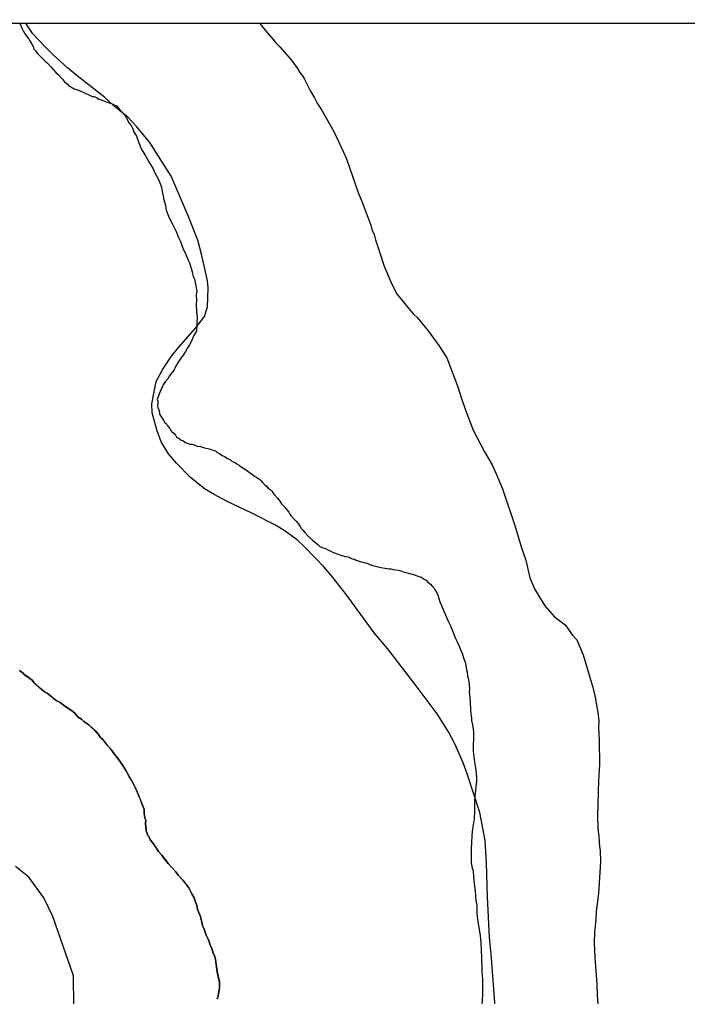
# Model space of a CAD drawing. Extents: x 3263578 to 3301413, y 764927 to 798602.
# Drawn here: x 3271911 to 3272287, y 793467 to 794018 of the extents above; entities that cross this region are included whole.
import ezdxf

# ---------------------------------------------------------------- set-up
doc = ezdxf.new("R2010")
doc.units = 0
for name, color, linetype in [('V-GRID-FRAM', 7, 'Continuous'), ('V-SITE-VEGE', 7, 'Continuous'), ('V-TOPO-SHOR', 7, 'Continuous')]:
    doc.layers.add(name, color=color, linetype=linetype)

msp = doc.modelspace()

# ---------------------------------------------------------------- linework, layer by layer
at = {"layer": 'V-GRID-FRAM'}
msp.add_lwpolyline([(3267734.87, 794015.53), (3299171.18, 794017.82), (3299180.44, 775831.73), (3267728.26, 775829.44), (3267734.87, 794015.53)], dxfattribs=at)
at = {"layer": 'V-SITE-VEGE'}
for p, q in [((3271914.36, 794015.84), (3272046.23, 794015.85)), ((3271914.63, 794015.39), (3271914.36, 794015.84)), ((3271918.39, 794009.74), (3271914.63, 794015.39)), ((3272046.23, 794015.85), (3272046.92, 794014.9)), ((3272046.92, 794014.9), (3272049.19, 794011.88)), ((3271924.88, 794002.83), (3271918.39, 794009.74)), ((3272049.19, 794011.88), (3272053.74, 794006.61)), ((3271929.85, 793997.94), (3271924.88, 794002.83)), ((3272053.74, 794006.61), (3272055.06, 794004.8)), ((3272055.06, 794004.8), (3272057.54, 794002.36)), ((3272057.54, 794002.36), (3272061.53, 793997.9)), ((3271937.89, 793990.58), (3271929.85, 793997.94)), ((3272061.53, 793997.9), (3272064, 793995.07)), ((3271943.27, 793986.07), (3271937.89, 793990.58)), ((3272064, 793995.07), (3272067.58, 793990.23)), ((3271958.66, 793974.14), (3271943.27, 793986.07)), ((3272067.58, 793990.23), (3272068.89, 793988.02)), ((3272068.89, 793988.02), (3272070.4, 793986.01)), ((3272070.4, 793986.01), (3272071.52, 793984.2)), ((3272071.52, 793984.2), (3272074.85, 793977.4)), ((3271964.03, 793969.24), (3271958.66, 793974.14)), ((3272074.85, 793977.4), (3272077.09, 793973.79)), ((3271972.1, 793962.67), (3271964.03, 793969.24)), ((3272077.09, 793973.79), (3272078.57, 793970.79)), ((3272078.57, 793970.79), (3272081.57, 793965.97)), ((3272081.57, 793965.97), (3272087.9, 793954.75)), ((3271977.06, 793957.39), (3271972.1, 793962.67)), ((3271984.26, 793948.48), (3271977.06, 793957.39)), ((3272087.9, 793954.75), (3272093.43, 793943.16)), ((3271996.28, 793929.56), (3271984.26, 793948.48)), ((3272093.43, 793943.16), (3272095.08, 793939.36)), ((3272095.08, 793939.36), (3272101.93, 793919.86)), ((3272005.81, 793907.17), (3271996.28, 793929.56)), ((3272101.93, 793919.86), (3272103.58, 793915.87)), ((3272103.58, 793915.87), (3272107.21, 793906.5)), ((3272011.3, 793893.58), (3272005.81, 793907.17)), ((3272107.21, 793906.5), (3272108.84, 793901.92)), ((3272108.84, 793901.92), (3272109.35, 793899.55)), ((3272109.35, 793899.55), (3272110.64, 793896.75)), ((3272013.75, 793884.04), (3272011.3, 793893.58)), ((3272110.64, 793896.75), (3272111.53, 793893.77)), ((3272111.53, 793893.77), (3272113.67, 793887.01)), ((3272113.67, 793887.01), (3272116.37, 793878.85)), ((3272016.87, 793870.53), (3272013.75, 793884.04)), ((3272116.37, 793878.85), (3272120.02, 793870.08)), ((3272017.14, 793866.58), (3272016.87, 793870.53)), ((3272120.02, 793870.08), (3272123.35, 793863.48)), ((3272016.79, 793855.94), (3272017.14, 793866.58)), ((3272123.35, 793863.48), (3272127.89, 793857.62)), ((3272015.04, 793850.47), (3272016.79, 793855.94)), ((3272127.89, 793857.62), (3272132.62, 793851.96)), ((3272010.1, 793843.93), (3272015.04, 793850.47)), ((3272132.62, 793851.96), (3272135.11, 793849.72)), ((3272135.11, 793849.72), (3272141.17, 793842.44)), ((3272000.68, 793833.19), (3272010.1, 793843.93)), ((3272141.17, 793842.44), (3272147.21, 793834.18)), ((3271996.58, 793828.19), (3272000.68, 793833.19)), ((3272147.21, 793834.18), (3272151.71, 793827.15)), ((3271991.61, 793820.86), (3271996.58, 793828.19)), ((3272151.71, 793827.15), (3272157.87, 793810.81)), ((3271987.84, 793813.88), (3271991.61, 793820.86)), ((3271985.46, 793801.34), (3271987.84, 793813.88)), ((3272157.87, 793810.81), (3272159.83, 793804.25)), ((3272159.83, 793804.25), (3272162.18, 793797.68)), ((3271985.7, 793796.2), (3271985.46, 793801.34)), ((3271988.15, 793786.66), (3271985.7, 793796.2)), ((3272162.18, 793797.68), (3272166.54, 793786.52)), ((3271990.69, 793779.87), (3271988.15, 793786.66)), ((3272166.54, 793786.52), (3272172.84, 793774.32)), ((3271994.81, 793773.04), (3271990.69, 793779.87)), ((3271999.38, 793767.76), (3271994.81, 793773.04)), ((3272172.84, 793774.32), (3272177.13, 793766.9)), ((3272007.02, 793760.03), (3271999.38, 793767.76)), ((3272177.13, 793766.9), (3272179.53, 793761.9)), ((3272015.09, 793753.45), (3272007.02, 793760.03)), ((3272179.53, 793761.9), (3272182.99, 793753.33)), ((3272020.5, 793750.13), (3272015.09, 793753.45)), ((3272027.48, 793746.35), (3272020.5, 793750.13)), ((3272182.99, 793753.33), (3272190.01, 793732.63)), ((3272041.85, 793739.58), (3272027.48, 793746.35)), ((3272055.05, 793732.85), (3272041.85, 793739.58)), ((3272060.08, 793729.93), (3272055.05, 793732.85)), ((3272190.01, 793732.63), (3272193.74, 793720.11)), ((3272067.4, 793724.57), (3272060.08, 793729.93)), ((3272071.23, 793720.9), (3272067.4, 793724.57)), ((3272077.73, 793714.38), (3272071.23, 793720.9)), ((3272193.74, 793720.11), (3272196.07, 793713.15)), ((3272082.3, 793709.5), (3272077.73, 793714.38)), ((3272196.07, 793713.15), (3272198.51, 793703.24)), ((3272086.87, 793704.23), (3272082.3, 793709.5)), ((3272095.2, 793693.7), (3272086.87, 793704.23)), ((3272198.51, 793703.24), (3272201.07, 793697.05)), ((3272110.69, 793672.31), (3272095.2, 793693.7)), ((3272201.07, 793697.05), (3272206.86, 793687.42)), ((3272206.86, 793687.42), (3272212.18, 793681.54)), ((3272212.18, 793681.54), (3272218.33, 793676.82)), ((3272218.33, 793676.82), (3272222.47, 793670.98)), ((3272118.29, 793663.39), (3272110.69, 793672.31)), ((3272222.47, 793670.98), (3272224.94, 793668.34)), ((3272224.94, 793668.34), (3272228.41, 793659.77)), ((3272133.81, 793643.17), (3272118.29, 793663.39)), ((3272228.41, 793659.77), (3272234.1, 793640.89)), ((3271910.87, 793650.96), (3271912.83, 793649.58)), ((3271912.83, 793649.58), (3271913.55, 793648.78)), ((3271913.55, 793648.78), (3271916.73, 793646.57)), ((3271916.73, 793646.57), (3271917.94, 793645.49)), ((3271917.94, 793645.49), (3271918.89, 793644.17)), ((3271918.89, 793644.17), (3271924.95, 793639.01)), ((3271924.95, 793639.01), (3271926.44, 793638.16)), ((3272146.29, 793626.6), (3272133.81, 793643.17)), ((3272234.1, 793640.89), (3272235.49, 793635.14)), ((3271926.44, 793638.16), (3271928.39, 793636.79)), ((3271928.39, 793636.79), (3271931.54, 793634.07)), ((3271931.54, 793634.07), (3271933.77, 793632.93)), ((3271933.77, 793632.93), (3271936.21, 793631.02)), ((3272235.49, 793635.14), (3272236.13, 793630.39)), ((3271936.21, 793631.02), (3271940.87, 793627.97)), ((3271940.87, 793627.97), (3271942.08, 793626.89)), ((3272236.13, 793630.39), (3272236.82, 793627.42)), ((3272236.82, 793627.42), (3272237.25, 793622.49)), ((3271942.08, 793626.89), (3271943.99, 793624.75)), ((3271943.99, 793624.75), (3271945.71, 793623.64)), ((3271945.71, 793623.64), (3271947.16, 793622.29)), ((3271947.16, 793622.29), (3271949.85, 793620.36)), ((3272152.68, 793616.54), (3272146.29, 793626.6)), ((3272237.25, 793622.49), (3272237.14, 793618.95)), ((3271949.85, 793620.36), (3271953.48, 793617.12)), ((3271953.48, 793617.12), (3271955.4, 793614.98)), ((3272156.39, 793609.32), (3272152.68, 793616.54)), ((3272237.14, 793618.95), (3272237.5, 793611.85)), ((3271955.4, 793614.98), (3271956.33, 793613.4)), ((3271956.33, 793613.4), (3271957.54, 793612.32)), ((3271957.54, 793612.32), (3271958.5, 793611.25)), ((3271958.5, 793611.25), (3271959.68, 793609.66)), ((3272237.5, 793611.85), (3272237.64, 793597.87)), ((3271959.68, 793609.66), (3271962.55, 793606.45)), ((3271962.55, 793606.45), (3271964.2, 793604.07)), ((3272160.79, 793598.93), (3272156.39, 793609.32)), ((3271964.2, 793604.07), (3271965.87, 793601.95)), ((3271965.87, 793601.95), (3271967.75, 793599.31)), ((3271967.75, 793599.31), (3271970.57, 793595.09)), ((3271970.57, 793595.09), (3271973.81, 793589.32)), ((3272163.33, 793592.14), (3272160.79, 793598.93)), ((3272237.64, 793597.87), (3272237.16, 793589.03)), ((3271973.81, 793589.32), (3271976.8, 793583.56)), ((3272166.93, 793581.38), (3272163.33, 793592.14)), ((3272237.16, 793589.03), (3272236.53, 793569.37)), ((3271976.8, 793583.56), (3271978.38, 793579.92)), ((3271978.38, 793579.92), (3271979.91, 793575.52)), ((3272170.15, 793571.02), (3272166.93, 793581.38)), ((3271979.91, 793575.52), (3271981.04, 793572.91)), ((3271981.04, 793572.91), (3271981.17, 793570.62)), ((3271981.17, 793570.62), (3271981.37, 793569.59)), ((3271981.37, 793569.59), (3271981.52, 793567.81)), ((3271981.52, 793567.81), (3271981.97, 793566.76)), ((3271981.97, 793566.76), (3271981.88, 793564.99)), ((3272173.19, 793555.15), (3272170.15, 793571.02)), ((3272236.53, 793569.37), (3272236.69, 793561.89)), ((3271981.88, 793564.99), (3271982.15, 793560.66)), ((3272236.69, 793561.89), (3272237.34, 793557.54)), ((3271982.15, 793560.66), (3271982.84, 793559.35)), ((3271982.84, 793559.35), (3271983.03, 793558.32)), ((3271983.03, 793558.32), (3271983.75, 793557.52)), ((3271983.75, 793557.52), (3271984.66, 793555.44)), ((3272237.34, 793557.54), (3272237.73, 793551.62)), ((3271984.66, 793555.44), (3271985.85, 793554.1)), ((3271985.85, 793554.1), (3271989.13, 793549.09)), ((3272173.48, 793551.98), (3272173.19, 793555.15)), ((3272173.97, 793542.5), (3272173.48, 793551.98)), ((3272237.73, 793551.62), (3272238.07, 793549.65)), ((3271989.13, 793549.09), (3271991.05, 793546.95)), ((3271991.05, 793546.95), (3271994.6, 793542.19)), ((3272238.07, 793549.65), (3272238.25, 793543.15)), ((3271916.2, 793534.57), (3271908.64, 793540.63)), ((3271994.6, 793542.19), (3271996.28, 793540.31)), ((3271996.28, 793540.31), (3271998.92, 793537.63)), ((3272174.55, 793523.55), (3272173.97, 793542.5)), ((3272238.25, 793543.15), (3272237.09, 793525.27)), ((3271924.58, 793522.83), (3271916.2, 793534.57)), ((3271998.92, 793537.63), (3272000.35, 793535.77)), ((3272000.35, 793535.77), (3272002.98, 793532.83)), ((3272002.98, 793532.83), (3272006.31, 793528.58)), ((3272006.31, 793528.58), (3272007.9, 793525.19)), ((3271929.65, 793512.39), (3271924.58, 793522.83)), ((3272007.9, 793525.19), (3272009.29, 793522.83)), ((3272009.29, 793522.83), (3272009.74, 793521.79)), ((3272175.78, 793500.64), (3272174.55, 793523.55)), ((3272237.09, 793525.27), (3272235.78, 793515.28)), ((3272009.74, 793521.79), (3272010.84, 793518.68)), ((3272010.84, 793518.68), (3272011.22, 793516.37)), ((3271941.35, 793479.03), (3271929.65, 793512.39)), ((3272011.22, 793516.37), (3272012.35, 793513.77)), ((3272012.35, 793513.77), (3272012.79, 793512.48)), ((3272012.79, 793512.48), (3272012.97, 793511.19)), ((3272235.78, 793515.28), (3272235.63, 793510.56)), ((3272012.97, 793511.19), (3272013.64, 793509.38)), ((3272013.64, 793509.38), (3272013.82, 793508.1)), ((3272013.82, 793508.1), (3272014.25, 793506.81)), ((3272014.25, 793506.81), (3272014.93, 793505.24)), ((3272235.63, 793510.56), (3272234.82, 793503.5)), ((3272014.93, 793505.24), (3272016.02, 793501.88)), ((3272016.02, 793501.88), (3272017.4, 793499.26)), ((3272176.66, 793491.15), (3272175.78, 793500.64)), ((3272234.82, 793503.5), (3272234.63, 793497.8)), ((3272017.4, 793499.26), (3272018.26, 793496.42)), ((3272018.26, 793496.42), (3272019.16, 793494.34)), ((3272234.63, 793497.8), (3272234.95, 793489.33)), ((3272019.16, 793494.34), (3272020.04, 793491.75)), ((3272020.04, 793491.75), (3272020.73, 793490.44)), ((3272020.73, 793490.44), (3272021.36, 793488.12)), ((3272178.86, 793461.49), (3272176.66, 793491.15)), ((3272021.36, 793488.12), (3272022.25, 793481.21)), ((3272234.95, 793489.33), (3272236.24, 793474.33)), ((3271941.55, 793462.1), (3271941.35, 793479.03)), ((3272022.25, 793481.21), (3272023.47, 793475.55)), ((3272023.47, 793475.55), (3272023.52, 793471.99)), ((3272236.24, 793474.33), (3272236.43, 793468.02)), ((3272023.52, 793471.99), (3272022.77, 793467.46)), ((3272236.43, 793468.02), (3272237.35, 793453.63)), ((3272022.77, 793467.46), (3272022.18, 793465.97))]:
    msp.add_line(p, q, dxfattribs=at)
at = {"layer": 'V-TOPO-SHOR'}
for points in [[(3271910.88, 794015.84), (3271911.52, 794014.54), (3271912.19, 794012.97), (3271913.11, 794011.15), (3271914.04, 794009.57), (3271914.75, 794008.52), (3271914.75, 794008.52), (3271916.18, 794006.91), (3271916.63, 794005.87), (3271917.8, 794004.03), (3271918.72, 794002.2), (3271918.92, 794001.17), (3271919.87, 794000.1), (3271921.07, 793998.77), (3271921.79, 793997.96), (3271922.74, 793996.9), (3271925.16, 793994.48), (3271926.37, 793993.39), (3271928.77, 793990.97), (3271931.41, 793988.04), (3271932.86, 793986.68), (3271935.01, 793984.28), (3271936.2, 793982.69), (3271937.9, 793981.33), (3271938.86, 793980.26), (3271939.85, 793979.95), (3271941.57, 793978.84), (3271943.32, 793978.23), (3271946.31, 793977.05), (3271947.54, 793976.48), (3271948.53, 793975.92), (3271949.53, 793975.61), (3271951.75, 793974.47), (3271952.77, 793974.41), (3271954.26, 793973.82), (3271955.48, 793972.99), (3271956.99, 793972.66), (3271958.72, 793971.8), (3271959.72, 793971.49), (3271961.47, 793970.89), (3271962.72, 793970.56), (3271964.2, 793969.72), (3271965.44, 793969.14), (3271966.39, 793968.07), (3271967.35, 793967.01), (3271969.75, 793964.33), (3271971.17, 793962.48), (3271972.53, 793959.6), (3271973.72, 793958.02), (3271974.64, 793956.19), (3271975.31, 793954.63), (3271976.69, 793952.01), (3271977.59, 793949.93), (3271978.71, 793947.07), (3271979.35, 793945), (3271980.29, 793943.43), (3271981.69, 793941.32), (3271983.78, 793937.65), (3271984.71, 793936.07), (3271986.1, 793933.71), (3271987.02, 793931.88), (3271988.87, 793928.47), (3271989.53, 793926.66), (3271990.87, 793923.28), (3271991.25, 793920.97), (3271992.27, 793916.34), (3271993.1, 793912.99), (3271993.47, 793910.43), (3271994.81, 793907.06), (3271995.71, 793904.97), (3271996.86, 793902.88), (3271998.24, 793900.26)], [(3271998.24, 793900.26), (3271999.16, 793898.43), (3272000.5, 793895.06), (3272001.64, 793892.71), (3272002.97, 793889.08), (3272004.55, 793885.43), (3272005.9, 793882.31), (3272006.58, 793880.75), (3272007.68, 793877.64), (3272008.07, 793875.58), (3272008.69, 793873.01), (3272009.61, 793871.18), (3272009.76, 793869.39), (3272010.2, 793868.1), (3272010.37, 793866.56), (3272010.78, 793864.76), (3272010.42, 793862.75), (3272010.5, 793859.7), (3272010.38, 793857.41), (3272010.65, 793853.08), (3272010.99, 793850.01), (3272010.85, 793847.48), (3272010.71, 793844.95), (3272010.62, 793843.43), (3272010.55, 793842.16), (3272009.71, 793840.68), (3272008.59, 793838.71), (3272007.98, 793836.96), (3272006.58, 793834.5), (3272005.47, 793832.78), (3272004.34, 793830.81), (3272003.5, 793829.33), (3272001.31, 793826.41), (3272000.2, 793824.69), (3271998.52, 793821.98), (3271997.93, 793820.49), (3271996.29, 793818.3), (3271995.46, 793817.07), (3271994.35, 793815.35), (3271992.98, 793813.65), (3271991.87, 793811.93), (3271991.31, 793810.95), (3271990.44, 793808.96), (3271989.83, 793807.22), (3271988.96, 793805.23), (3271988.39, 793803.99), (3271988.84, 793802.95), (3271988.77, 793801.68), (3271988.7, 793800.42), (3271988.88, 793799.14), (3271989.32, 793797.84), (3271989.76, 793796.55), (3271989.7, 793795.53), (3271990.87, 793793.69), (3271992.06, 793792.1), (3271992.75, 793790.79), (3271993.72, 793789.98), (3271994.17, 793788.94), (3271995.6, 793787.33), (3271996.53, 793785.76), (3271997.74, 793784.68), (3271998.7, 793783.61), (3271999.41, 793782.55), (3272000.64, 793781.97), (3272001.86, 793780.89), (3272002.86, 793780.58), (3272004.08, 793779.75), (3272005.07, 793779.19), (3272005.32, 793779.18), (3272006.81, 793778.59), (3272008.08, 793778.52), (3272009.33, 793778.2), (3272011.06, 793777.34), (3272012.84, 793777.24), (3272014.58, 793776.64), (3272015.83, 793776.31), (3272017.85, 793775.95), (3272019.83, 793775.08), (3272021.34, 793774.74), (3272022.31, 793773.93), (3272023.55, 793773.35), (3272025.01, 793772.25), (3272026.5, 793771.66), (3272027.72, 793770.58), (3272029.7, 793769.71), (3272030.42, 793768.91), (3272032.17, 793768.3), (3272033.39, 793767.47), (3272034.61, 793766.64), (3272035.84, 793765.81), (3272037.56, 793764.7), (3272039.52, 793763.33), (3272040.49, 793762.51), (3272041.47, 793761.95), (3272043.18, 793760.58), (3272044.65, 793759.74), (3272046.37, 793758.63), (3272047.09, 793757.83), (3272047.81, 793757.03), (3272049.01, 793755.69), (3272050.22, 793754.61)], [(3272050.22, 793754.61), (3272050.94, 793753.8), (3272052.16, 793752.97), (3272052.88, 793752.17), (3272054.54, 793750.05), (3272056.22, 793748.18), (3272056.92, 793747.12), (3272057.87, 793745.8), (3272058.58, 793745), (3272060.5, 793742.86), (3272061.44, 793741.54), (3272062.64, 793740.2), (3272063.09, 793739.16), (3272063.81, 793738.36), (3272065.49, 793736.49), (3272066.68, 793735.16), (3272067.88, 793733.82), (3272069.06, 793732.23), (3272069.75, 793730.92), (3272070.47, 793730.12), (3272071.67, 793728.78), (3272073.34, 793726.91), (3272074.06, 793726.11), (3272076, 793724.48), (3272076.98, 793723.66), (3272078.92, 793722.03), (3272080.13, 793720.95), (3272081.37, 793720.37), (3272083.37, 793719.76), (3272084.59, 793718.93), (3272086.34, 793718.32), (3272087.56, 793717.49), (3272089.56, 793716.87), (3272091.31, 793716.27), (3272094.31, 793715.34), (3272096.07, 793714.99), (3272098.29, 793713.85), (3272099.56, 793713.78), (3272100.54, 793713.22), (3272103.29, 793712.31), (3272106.05, 793711.65), (3272107.05, 793711.34), (3272108.29, 793710.76), (3272110.03, 793710.16), (3272111.54, 793709.82), (3272114.55, 793709.15), (3272116.81, 793708.77), (3272119.08, 793708.39), (3272120.35, 793708.32), (3272121.6, 793708), (3272123.11, 793707.67), (3272125.12, 793707.3), (3272127.12, 793706.68), (3272129.37, 793706.05), (3272131.37, 793705.43), (3272132.88, 793705.09), (3272134.37, 793704.51), (3272136.37, 793703.89), (3272137.37, 793703.58), (3272138.59, 793702.75), (3272140.07, 793701.91), (3272141.03, 793700.84), (3272142.49, 793699.74), (3272143.2, 793698.68), (3272144.41, 793697.6), (3272144.86, 793696.56), (3272145.56, 793695.51), (3272146.7, 793693.16), (3272146.9, 793692.13), (3272147.79, 793689.79), (3272148.69, 793687.71), (3272149.8, 793684.85), (3272150.71, 793682.77), (3272151.84, 793680.17), (3272152.5, 793678.35), (3272153.65, 793676.26), (3272154.77, 793673.4), (3272155.44, 793671.84), (3272156.56, 793668.98), (3272157.71, 793666.89), (3272158.62, 793664.81), (3272159.73, 793661.95), (3272160.39, 793660.14), (3272161.27, 793657.55), (3272161.93, 793655.73), (3272162.34, 793653.93), (3272162.7, 793651.37), (3272163.14, 793650.08), (3272163.27, 793647.78), (3272163.72, 793646.74), (3272164.12, 793644.69), (3272164.29, 793643.15), (3272164.39, 793640.35), (3272164.32, 793639.08), (3272164.64, 793635.76), (3272164.76, 793633.22), (3272165.04, 793629.13), (3272165.16, 793626.59), (3272165.54, 793624.28), (3272165.46, 793622.76), (3272166.29, 793619.41)], [(3272022.18, 793465.97), (3272022.77, 793467.46), (3272023.17, 793470.23), (3272023.52, 793471.99), (3272023.47, 793475.55), (3272023.07, 793477.61), (3272022.25, 793481.21), (3272021.89, 793483.77), (3272021.55, 793486.84), (3272021.36, 793488.12), (3272020.73, 793490.44), (3272020.04, 793491.75), (3272019.16, 793494.34), (3272018.26, 793496.42), (3272017.4, 793499.26), (3272016.02, 793501.88), (3272014.93, 793505.24), (3272014.25, 793506.81), (3272013.82, 793508.1), (3272013.64, 793509.38), (3272012.97, 793511.19), (3272012.79, 793512.48), (3272012.35, 793513.77), (3272011.22, 793516.37), (3272010.84, 793518.68), (3272009.74, 793521.79), (3272009.29, 793522.83), (3272007.9, 793525.19), (3272006.31, 793528.58), (3272004.88, 793530.44), (3272002.98, 793532.83), (3272000.35, 793535.77), (3271998.92, 793537.63), (3271996.28, 793540.31), (3271994.6, 793542.19), (3271992.23, 793545.36), (3271991.05, 793546.95), (3271989.13, 793549.09), (3271987.96, 793550.94), (3271985.85, 793554.1), (3271984.66, 793555.44), (3271983.75, 793557.52), (3271983.03, 793558.32), (3271982.84, 793559.35), (3271982.15, 793560.66), (3271982, 793562.7), (3271981.88, 793564.99), (3271981.97, 793566.76), (3271981.52, 793567.81), (3271981.37, 793569.59), (3271981.17, 793570.62), (3271981.04, 793572.91), (3271979.91, 793575.52), (3271978.81, 793578.63), (3271978.38, 793579.92), (3271976.8, 793583.56), (3271975.19, 793586.7), (3271973.81, 793589.32), (3271972.41, 793591.68), (3271970.57, 793595.09), (3271969.4, 793596.93), (3271967.75, 793599.31), (3271966.81, 793600.63), (3271965.87, 793601.95), (3271964.2, 793604.07), (3271963.26, 793605.4), (3271962.55, 793606.45), (3271960.64, 793608.59), (3271959.68, 793609.66), (3271958.5, 793611.25), (3271957.54, 793612.32), (3271956.33, 793613.4), (3271955.4, 793614.98), (3271954.68, 793615.78), (3271953.48, 793617.11), (3271951.06, 793619.28), (3271949.85, 793620.36), (3271947.16, 793622.29), (3271945.71, 793623.64), (3271943.99, 793624.75), (3271942.08, 793626.89), (3271940.87, 793627.97), (3271937.92, 793629.91), (3271936.21, 793631.02), (3271933.77, 793632.93), (3271931.54, 793634.07), (3271929.6, 793635.7), (3271928.39, 793636.79), (3271926.44, 793638.16), (3271924.95, 793639.01), (3271922.77, 793640.91), (3271920.83, 793642.54), (3271918.89, 793644.17), (3271917.94, 793645.49), (3271916.73, 793646.57), (3271915.51, 793647.4), (3271913.55, 793648.78), (3271912.83, 793649.58), (3271910.87, 793650.96)], [(3272166.29, 793619.41), (3272166.63, 793616.34), (3272166.66, 793612.28), (3272166.5, 793609.49), (3272166.54, 793605.42), (3272166.89, 793602.61), (3272167.4, 793598), (3272167.81, 793596.2), (3272168.3, 793591.35), (3272168.4, 793588.55), (3272167.98, 793585.52), (3272167.86, 793583.24), (3272167.44, 793580.22), (3272167.29, 793577.43), (3272167.23, 793571.84), (3272167, 793567.53), (3272166.17, 793561.74), (3272165.72, 793558.2), (3272165.47, 793553.64), (3272165.32, 793550.86), (3272165.27, 793545.27), (3272165.38, 793542.72), (3272165.98, 793539.64), (3272166.41, 793538.35), (3272166.71, 793534.52), (3272167.19, 793529.41), (3272167.55, 793526.6), (3272168.03, 793521.49), (3272168.64, 793518.66), (3272168.64, 793514.09), (3272168.96, 793510.76), (3272169.53, 793507.18), (3272170.5, 793501.79), (3272170.79, 793497.71), (3272171.03, 793492.86), (3272171.1, 793489.56), (3272171.27, 793488.02), (3272171.29, 793483.7), (3272171.38, 793480.65), (3272171.7, 793477.33), (3272171.66, 793471.99), (3272171.71, 793468.18), (3272171.39, 793462.35)]]:
    msp.add_lwpolyline(points, dxfattribs=at)

doc.saveas('drawing.dxf')
